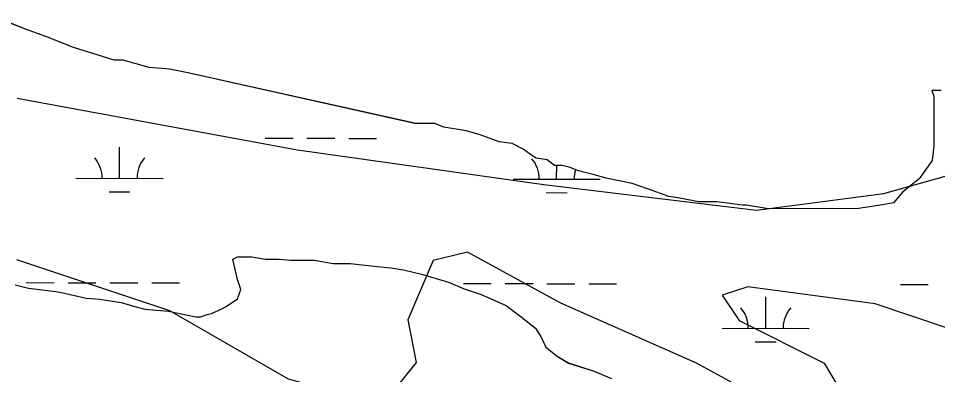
# Model space of a CAD drawing. Extents: x 3219052 to 3256913, y 800770 to 826146.
# Drawn here: x 3226376 to 3227431, y 821642 to 822052 of the extents above; entities that cross this region are included whole.
import ezdxf

# ---------------------------------------------------------------- set-up
doc = ezdxf.new("R2010")
doc.units = 0
for name, color, linetype in [('V-SITE-VEGE', 7, 'Continuous'), ('V-TOPO-SHOR', 7, 'Continuous'), ('V-WETL-SWMP', 7, 'Continuous')]:
    doc.layers.add(name, color=color, linetype=linetype)

msp = doc.modelspace()

# ---------------------------------------------------------------- linework, layer by layer
at = {"layer": 'V-SITE-VEGE'}
for p, q in [((3226384.1, 822039.3), (3226352.4, 822051.8)), ((3226407.4, 822030.9), (3226384.1, 822039.3)), ((3226439.2, 822018.3), (3226407.4, 822030.9)), ((3226460.3, 822012), (3226439.2, 822018.3)), ((3226485.7, 822003.7), (3226460.3, 822012)), ((3226496.3, 822003.7), (3226485.7, 822003.7)), ((3226526, 821995.3), (3226496.3, 822003.7)), ((3226549.2, 821993.3), (3226526, 821995.3)), ((3226570.4, 821989.1), (3226549.2, 821993.3)), ((3226832.8, 821930.8), (3226570.4, 821989.1)), ((3227435.4, 821968.9), (3227424.8, 821968.8)), ((3227424.8, 821968.8), (3227426.9, 821962.5)), ((3227426.9, 821962.5), (3227427, 821939.2)), ((3227427, 821939.2), (3227427.1, 821905.4)), ((3226854, 821930.9), (3226832.8, 821930.8)), ((3226864.5, 821926.7), (3226854, 821930.9)), ((3226889.9, 821922.6), (3226864.5, 821926.7)), ((3226904.8, 821918.4), (3226889.9, 821922.6)), ((3226921.7, 821912.1), (3226904.8, 821918.4)), ((3226928, 821910), (3226921.7, 821912.1)), ((3226942.9, 821908), (3226928, 821910)), ((3226955.6, 821901.7), (3226942.9, 821908)), ((3227427.1, 821905.4), (3227425.1, 821888.5)), ((3226964, 821895.3), (3226955.6, 821901.7)), ((3226970.4, 821891.1), (3226964, 821895.3)), ((3226983.1, 821889.1), (3226970.4, 821891.1)), ((3226991.6, 821882.7), (3226983.1, 821889.1)), ((3227000, 821882.8), (3226991.6, 821882.7)), ((3227008.5, 821880.7), (3227000, 821882.8)), ((3227425.1, 821888.5), (3227410.3, 821867.3)), ((3227019.1, 821876.5), (3227008.5, 821880.7)), ((3227036, 821872.3), (3227019.1, 821876.5)), ((3227050.8, 821868.2), (3227036, 821872.3)), ((3227080.5, 821861.9), (3227050.8, 821868.2)), ((3227099.5, 821855.6), (3227080.5, 821861.9)), ((3227410.3, 821867.3), (3227391.4, 821852.4)), ((3227122.8, 821847.2), (3227099.5, 821855.6)), ((3227391.4, 821852.4), (3227380.8, 821839.7)), ((3227135.5, 821845.2), (3227122.8, 821847.2)), ((3227156.7, 821841), (3227135.5, 821845.2)), ((3227177.8, 821841.1), (3227156.7, 821841)), ((3227207.4, 821837), (3227177.8, 821841.1)), ((3227380.8, 821839.7), (3227368.1, 821837.5)), ((3227211.7, 821837), (3227207.4, 821837)), ((3227237.1, 821832.8), (3227211.7, 821837)), ((3227340.7, 821833.2), (3227237.1, 821832.8)), ((3227368.1, 821837.5), (3227340.7, 821833.2)), ((3226622.1, 821775.1), (3226627.3, 821777.7)), ((3226627.3, 821777.7), (3226644.1, 821777.7)), ((3226644.1, 821777.7), (3226659.7, 821775.2)), ((3226627.4, 821751.8), (3226622.1, 821775.1)), ((3226659.7, 821775.2), (3226675.2, 821775.2)), ((3226675.2, 821775.2), (3226688.2, 821774)), ((3226688.2, 821774), (3226715.4, 821774.1)), ((3226715.4, 821774.1), (3226737.5, 821770.3)), ((3226737.5, 821770.3), (3226756.9, 821770.3)), ((3226756.9, 821770.3), (3226788, 821766.6)), ((3226788, 821766.6), (3226803.6, 821765.3)), ((3226803.6, 821765.3), (3226817.9, 821762.8)), ((3226817.9, 821762.8), (3226838.6, 821757.7)), ((3226838.6, 821757.7), (3226869.7, 821748.7)), ((3226372.1, 821745.7), (3226387.6, 821741.9)), ((3226631.3, 821740.1), (3226627.4, 821751.8)), ((3226869.7, 821748.7), (3226887.9, 821741)), ((3226387.6, 821741.9), (3226418.8, 821738.1)), ((3226418.8, 821738.1), (3226425.2, 821736.8)), ((3226425.2, 821736.8), (3226453.8, 821730.4)), ((3226627.4, 821729.7), (3226631.3, 821740.1)), ((3226887.9, 821741), (3226907.4, 821734.6)), ((3226907.4, 821734.6), (3226935.9, 821721.7)), ((3226453.8, 821730.4), (3226469.3, 821729.2)), ((3226469.3, 821729.2), (3226494, 821725.4)), ((3226494, 821725.4), (3226506.9, 821721.5)), ((3226614.5, 821720.6), (3226627.4, 821729.7)), ((3226506.9, 821721.5), (3226521.2, 821717.7)), ((3226521.2, 821717.7), (3226548.4, 821715.2)), ((3226548.4, 821715.2), (3226566.6, 821711.4)), ((3226597.7, 821712.8), (3226609.3, 821718)), ((3226609.3, 821718), (3226614.5, 821720.6)), ((3226935.9, 821721.7), (3226951.5, 821710.1)), ((3226566.6, 821711.4), (3226579.6, 821708.8)), ((3226579.6, 821708.8), (3226584.8, 821708.8)), ((3226584.8, 821708.8), (3226592.5, 821711.5)), ((3226592.5, 821711.5), (3226597.7, 821712.8)), ((3226951.5, 821710.1), (3226969.7, 821695.9)), ((3226969.7, 821695.9), (3226976.2, 821685.6)), ((3226976.2, 821685.6), (3226981.5, 821673.9)), ((3226981.5, 821673.9), (3226994.5, 821663.6)), ((3226994.5, 821663.6), (3227007.4, 821655.9)), ((3227007.4, 821655.9), (3227036, 821646.9)), ((3227036, 821646.9), (3227056.8, 821637.9))]:
    msp.add_line(p, q, dxfattribs=at)
at = {"layer": 'V-TOPO-SHOR'}
for points in [[(3226374.5, 821960), (3226696.4, 821900.7), (3226979.4, 821861.1), (3227223.3, 821831.3), (3227369.8, 821850.5), (3227506.5, 821889.3), (3227701.7, 821908.4), (3227809, 821888.6), (3227916.3, 821839.6), (3228072.4, 821800.2), (3228228.4, 821760.9), (3228384.6, 821750.8), (3228560.1, 821682.1), (3228716.1, 821623.2), (3228842.9, 821574.2), (3229028.2, 821505.5), (3229155, 821475.9), (3229262.3, 821456.2)], [(3227652.3, 821625.5), (3227359.7, 821723.7), (3227213.4, 821743.5), (3227184.1, 821733.8), (3227203.5, 821704.5), (3227301, 821655.5), (3227330.2, 821606.6), (3227261.9, 821597), (3227154.6, 821655.8), (3226998.6, 821724.4), (3226891.4, 821783.2), (3226852.3, 821773.5), (3226822.9, 821705.3), (3226832.6, 821656.5), (3226793.4, 821607.7), (3226686.1, 821637.2), (3226549.7, 821715.6), (3226374.1, 821774.5)]]:
    msp.add_lwpolyline(points, dxfattribs=at)
at = {"layer": 'V-WETL-SWMP'}
for p, q in [((3226384.1, 822039.3), (3226352.4, 822051.9)), ((3226407.4, 822030.9), (3226384.1, 822039.3)), ((3226439.2, 822018.3), (3226407.4, 822030.9)), ((3226460.3, 822012), (3226439.2, 822018.3)), ((3226485.7, 822003.7), (3226460.3, 822012)), ((3226496.3, 822003.7), (3226485.7, 822003.7)), ((3226526, 821995.4), (3226496.3, 822003.7)), ((3226549.2, 821993.3), (3226526, 821995.4)), ((3226570.4, 821989.2), (3226549.2, 821993.3)), ((3226832.8, 821930.9), (3226570.4, 821989.2)), ((3227435.4, 821968.9), (3227424.8, 821968.8)), ((3227424.8, 821968.8), (3227426.9, 821962.5)), ((3227426.9, 821962.5), (3227427.1, 821905.4)), ((3226854, 821930.9), (3226832.8, 821930.9)), ((3226864.5, 821926.7), (3226854, 821930.9)), ((3226889.9, 821922.6), (3226864.5, 821926.7)), ((3226659.2, 821914.1), (3226691.2, 821914.1)), ((3226707.2, 821914), (3226739.2, 821914)), ((3226755.2, 821913.9), (3226787.2, 821913.9)), ((3226904.8, 821918.4), (3226889.9, 821922.6)), ((3226921.7, 821912.1), (3226904.8, 821918.4)), ((3226492, 821868), (3226492.1, 821904)), ((3226928, 821910), (3226921.7, 821912.1)), ((3226942.9, 821908), (3226928, 821910)), ((3226955.6, 821901.7), (3226942.9, 821908)), ((3227427.1, 821905.4), (3227425.1, 821888.5)), ((3226964, 821895.4), (3226955.6, 821901.7)), ((3226970.4, 821891.1), (3226964, 821895.4)), ((3226983.1, 821889.1), (3226970.4, 821891.1)), ((3226991.6, 821882.8), (3226983.1, 821889.1)), ((3227000, 821882.8), (3226991.6, 821882.8)), ((3226993.9, 821867), (3226994, 821882.8)), ((3227008.5, 821880.7), (3227000, 821882.8)), ((3227425.1, 821888.5), (3227410.3, 821867.3)), ((3227019.1, 821876.5), (3227008.5, 821880.7)), ((3227036, 821872.3), (3227019.1, 821876.5)), ((3227050.8, 821868.2), (3227036, 821872.3)), ((3226442, 821868.2), (3226542, 821867.9)), ((3226943.9, 821867.1), (3227043.9, 821866.9)), ((3227080.5, 821861.9), (3227050.8, 821868.2)), ((3227099.5, 821855.6), (3227080.5, 821861.9)), ((3227410.3, 821867.3), (3227391.4, 821852.4)), ((3226480, 821852.6), (3226504, 821852.6)), ((3226981.9, 821851.6), (3227005.9, 821851.5)), ((3227122.8, 821847.3), (3227099.5, 821855.6)), ((3227391.4, 821852.4), (3227380.8, 821839.7)), ((3227135.5, 821845.2), (3227122.8, 821847.3)), ((3227156.7, 821841), (3227135.5, 821845.2)), ((3227177.8, 821841.1), (3227156.7, 821841)), ((3227207.4, 821837), (3227177.8, 821841.1)), ((3227380.8, 821839.7), (3227368.1, 821837.5)), ((3227211.7, 821837), (3227207.4, 821837)), ((3227237.1, 821832.9), (3227211.7, 821837)), ((3227340.7, 821833.2), (3227237.1, 821832.9)), ((3227368.1, 821837.5), (3227340.7, 821833.2)), ((3226622.1, 821775.1), (3226627.3, 821777.7)), ((3226627.3, 821777.7), (3226644.1, 821777.7)), ((3226644.1, 821777.7), (3226659.7, 821775.2)), ((3226627.4, 821751.7), (3226622.1, 821775.1)), ((3226659.7, 821775.2), (3226675.2, 821775.2)), ((3226675.2, 821775.2), (3226688.2, 821774)), ((3226688.2, 821774), (3226715.4, 821774.1)), ((3226715.4, 821774.1), (3226737.5, 821770.3)), ((3226737.5, 821770.3), (3226756.9, 821770.3)), ((3226756.9, 821770.3), (3226788, 821766.6)), ((3226788, 821766.6), (3226803.6, 821765.3)), ((3226803.6, 821765.3), (3226817.9, 821762.8)), ((3226817.9, 821762.8), (3226838.6, 821757.7)), ((3226838.6, 821757.7), (3226869.7, 821748.7)), ((3226372.1, 821745.7), (3226387.6, 821741.9)), ((3226384.9, 821748.2), (3226416.9, 821748.1)), ((3226432.9, 821748.1), (3226464.9, 821748)), ((3226480.9, 821748), (3226512.9, 821747.9)), ((3226528.9, 821747.9), (3226560.9, 821747.8)), ((3226631.3, 821740.1), (3226627.4, 821751.7)), ((3226869.7, 821748.7), (3226887.9, 821741)), ((3226886.8, 821747.1), (3226918.8, 821747.1)), ((3226934.8, 821747), (3226966.8, 821747)), ((3226982.8, 821746.9), (3227014.8, 821746.9)), ((3227030.8, 821746.8), (3227062.8, 821746.8)), ((3227388.7, 821746.1), (3227420.7, 821746)), ((3226387.6, 821741.9), (3226418.8, 821738.1)), ((3226418.8, 821738.1), (3226425.2, 821736.8)), ((3226425.2, 821736.8), (3226453.8, 821730.4)), ((3226627.4, 821729.7), (3226631.3, 821740.1)), ((3226887.9, 821741), (3226907.4, 821734.6)), ((3226907.4, 821734.6), (3226935.9, 821721.7)), ((3226453.8, 821730.4), (3226469.3, 821729.2)), ((3226469.3, 821729.2), (3226494, 821725.4)), ((3226494, 821725.4), (3226506.9, 821721.5)), ((3226614.5, 821720.6), (3226627.4, 821729.7)), ((3227234, 821695.7), (3227234.1, 821731.7)), ((3226506.9, 821721.5), (3226521.2, 821717.7)), ((3226521.2, 821717.7), (3226548.4, 821715.2)), ((3226548.4, 821715.2), (3226566.6, 821711.4)), ((3226597.7, 821712.8), (3226609.3, 821718)), ((3226609.3, 821718), (3226614.5, 821720.6)), ((3226935.9, 821721.7), (3226951.5, 821710.1)), ((3226566.6, 821711.4), (3226579.6, 821708.8)), ((3226579.6, 821708.8), (3226584.8, 821708.8)), ((3226584.8, 821708.8), (3226592.5, 821711.5)), ((3226592.5, 821711.5), (3226597.7, 821712.8)), ((3226951.5, 821710.1), (3226969.7, 821695.9)), ((3226969.7, 821695.9), (3226976.2, 821685.6)), ((3227184, 821695.8), (3227284, 821695.6)), ((3226976.2, 821685.6), (3226981.5, 821673.9)), ((3226981.5, 821673.9), (3226994.5, 821663.6)), ((3227222, 821680.3), (3227246, 821680.2)), ((3226994.5, 821663.6), (3227007.4, 821655.8)), ((3227007.4, 821655.8), (3227036, 821646.9)), ((3227036, 821646.9), (3227056.8, 821637.9))]:
    msp.add_line(p, q, dxfattribs=at)
for centre, start, end in [((3226436.8, 821868.6), 359.1081, 40.6518), ((3226547.3, 821868.4), 139.1081, 180.6517), ((3226938.7, 821867.6), 359.1081, 40.6518), ((3227049.2, 821867.4), 162.5679, 180.6517), ((3227178.8, 821696.3), 359.1081, 40.6518), ((3227289.3, 821696), 139.1081, 180.6517)]:
    msp.add_arc(centre, 35.2, start, end, dxfattribs=at)

doc.saveas('drawing.dxf')
